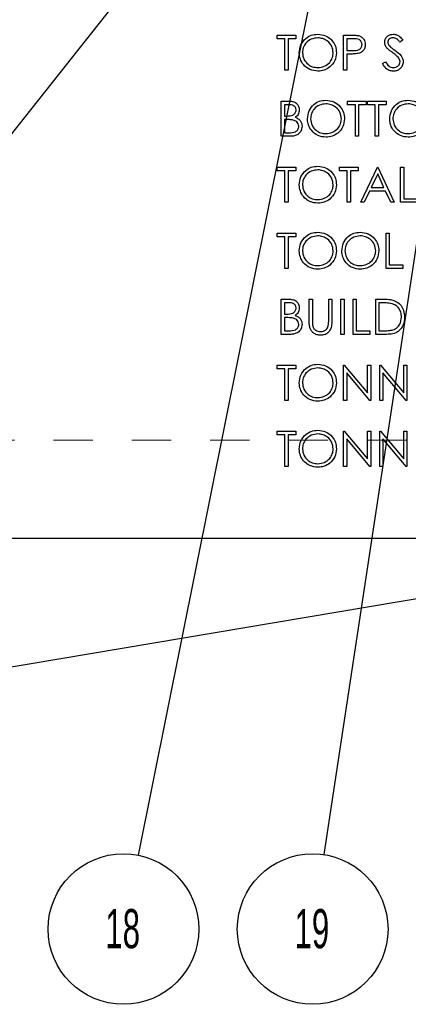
# Model space of a CAD drawing. Header units: inches. Extents: x 1880 to 2363, y -453 to -54.
# Tile 840 of 1056: x 2038.995 to 2039.987, y -75.558 to -73.041. Entities that reach past the tile are written whole.
import ezdxf

# ---------------------------------------------------------------- set-up
doc = ezdxf.new("R2010")
doc.units = ezdxf.units.IN
doc.header["$LTSCALE"] = 0.5
doc.header["$MEASUREMENT"] = 0
doc.linetypes.add('HIDDEN', pattern=[0.225, 0.15, -0.075])
doc.layers.add('DSS-M-S', color=53, linetype='Continuous')
doc.layers.add('SID-M-S', color=105, linetype='Continuous')
doc.styles.add('SLDTEXTSTYLE0', font='TXT', dxfattribs={"width": 0.595745})

msp = doc.modelspace()

# ---------------------------------------------------------------- linework, layer by layer
at = {"layer": 'DSS-M-S', "linetype": 'Continuous', "lineweight": 25}
for p, q in [((2039.65269, -73.08022), (2039.7, -73.08022)), ((2039.65269, -73.08945), (2039.65269, -73.08022)), ((2039.67231, -73.08945), (2039.65269, -73.08945)), ((2039.67231, -73.17022), (2039.67231, -73.08945)), ((2039.68038, -73.08945), (2039.68038, -73.17022)), ((2039.7, -73.08945), (2039.68038, -73.08945)), ((2039.7, -73.08022), (2039.7, -73.08945)), ((2039.82231, -73.17022), (2039.82231, -73.08022)), ((2039.82231, -73.08022), (2039.83996, -73.08022)), ((2039.83038, -73.08945), (2039.83038, -73.11945)), ((2039.84684, -73.08945), (2039.83038, -73.08945)), ((2039.97346, -73.09315), (2039.96616, -73.09868)), ((2039.83038, -73.11945), (2039.84614, -73.11965)), ((2039.83038, -73.12868), (2039.83038, -73.17022)), ((2039.83682, -73.12868), (2039.83038, -73.12868)), ((2039.92154, -73.15286), (2039.92915, -73.1483)), ((2039.68038, -73.17022), (2039.67231, -73.17022)), ((2039.83038, -73.17022), (2039.82231, -73.17022)), ((2039.66308, -73.33897), (2039.66308, -73.24897)), ((2039.66308, -73.24897), (2039.68064, -73.24897)), ((2039.67115, -73.2582), (2039.67115, -73.28705)), ((2039.68211, -73.2582), (2039.67115, -73.2582)), ((2039.83269, -73.24897), (2039.88, -73.24897)), ((2039.83269, -73.2582), (2039.83269, -73.24897)), ((2039.85231, -73.2582), (2039.83269, -73.2582)), ((2039.85231, -73.33897), (2039.85231, -73.2582)), ((2039.86038, -73.2582), (2039.86038, -73.33897)), ((2039.88, -73.2582), (2039.86038, -73.2582)), ((2039.88, -73.24897), (2039.88, -73.2582)), ((2039.88346, -73.24897), (2039.93077, -73.24897)), ((2039.88346, -73.2582), (2039.88346, -73.24897)), ((2039.90308, -73.2582), (2039.88346, -73.2582)), ((2039.90308, -73.33897), (2039.90308, -73.2582)), ((2039.91115, -73.2582), (2039.91115, -73.33897)), ((2039.93077, -73.2582), (2039.91115, -73.2582)), ((2039.93077, -73.24897), (2039.93077, -73.2582)), ((2039.67115, -73.28705), (2039.67658, -73.28705)), ((2039.67115, -73.29628), (2039.67115, -73.32974)), ((2039.67651, -73.29628), (2039.67115, -73.29628)), ((2039.68742, -73.33897), (2039.66308, -73.33897)), ((2039.67115, -73.32974), (2039.68266, -73.32974)), ((2039.86038, -73.33897), (2039.85231, -73.33897)), ((2039.91115, -73.33897), (2039.90308, -73.33897)), ((2039.65269, -73.41772), (2039.7, -73.41772)), ((2039.65269, -73.42695), (2039.65269, -73.41772)), ((2039.7, -73.41772), (2039.7, -73.42695)), ((2039.81192, -73.41772), (2039.85923, -73.41772)), ((2039.81192, -73.42695), (2039.81192, -73.41772)), ((2039.85923, -73.41772), (2039.85923, -73.42695)), ((2039.86615, -73.50772), (2039.90885, -73.41772)), ((2039.90885, -73.41772), (2039.91, -73.41772)), ((2039.91, -73.41772), (2039.95154, -73.50772)), ((2039.96769, -73.41772), (2039.97577, -73.41772)), ((2039.96769, -73.50772), (2039.96769, -73.41772)), ((2039.97577, -73.41772), (2039.97577, -73.49849)), ((2039.67231, -73.42695), (2039.65269, -73.42695)), ((2039.67231, -73.50772), (2039.67231, -73.42695)), ((2039.68038, -73.42695), (2039.68038, -73.50772)), ((2039.7, -73.42695), (2039.68038, -73.42695)), ((2039.83154, -73.42695), (2039.81192, -73.42695)), ((2039.83154, -73.50772), (2039.83154, -73.42695)), ((2039.83961, -73.42695), (2039.83961, -73.50772)), ((2039.85923, -73.42695), (2039.83961, -73.42695)), ((2039.90933, -73.43526), (2039.89303, -73.46964)), ((2039.9252, -73.46964), (2039.90933, -73.43526)), ((2039.89303, -73.46964), (2039.9252, -73.46964)), ((2039.88865, -73.47888), (2039.87497, -73.50772)), ((2039.92945, -73.47888), (2039.88865, -73.47888)), ((2039.94276, -73.50772), (2039.92945, -73.47888)), ((2039.68038, -73.50772), (2039.67231, -73.50772)), ((2039.83961, -73.50772), (2039.83154, -73.50772)), ((2039.87497, -73.50772), (2039.86615, -73.50772)), ((2039.95154, -73.50772), (2039.94276, -73.50772)), ((2040.01038, -73.50772), (2039.96769, -73.50772)), ((2039.97577, -73.49849), (2040.01038, -73.49849)), ((2039.65269, -73.58647), (2039.7, -73.58647)), ((2039.65269, -73.5957), (2039.65269, -73.58647)), ((2039.67231, -73.5957), (2039.65269, -73.5957)), ((2039.67231, -73.67647), (2039.67231, -73.5957)), ((2039.68038, -73.5957), (2039.68038, -73.67647)), ((2039.7, -73.5957), (2039.68038, -73.5957)), ((2039.7, -73.58647), (2039.7, -73.5957)), ((2039.93077, -73.58647), (2039.93885, -73.58647)), ((2039.93077, -73.67647), (2039.93077, -73.58647)), ((2039.93885, -73.58647), (2039.93885, -73.66724)), ((2039.93885, -73.66724), (2039.97346, -73.66724)), ((2039.97346, -73.66724), (2039.97346, -73.67647)), ((2039.68038, -73.67647), (2039.67231, -73.67647)), ((2039.97346, -73.67647), (2039.93077, -73.67647)), ((2039.66308, -73.75522), (2039.68064, -73.75522)), ((2039.66308, -73.84522), (2039.66308, -73.75522)), ((2039.67115, -73.76445), (2039.67115, -73.7933)), ((2039.68211, -73.76445), (2039.67115, -73.76445)), ((2039.73461, -73.75522), (2039.74269, -73.75522)), ((2039.73461, -73.80958), (2039.73461, -73.75522)), ((2039.74269, -73.75522), (2039.74269, -73.80915)), ((2039.78423, -73.75522), (2039.79231, -73.75522)), ((2039.78423, -73.80915), (2039.78423, -73.75522)), ((2039.79231, -73.75522), (2039.79231, -73.80958)), ((2039.81538, -73.75522), (2039.82346, -73.75522)), ((2039.81538, -73.84522), (2039.81538, -73.75522)), ((2039.82346, -73.75522), (2039.82346, -73.84522)), ((2039.84654, -73.75522), (2039.85461, -73.75522)), ((2039.84654, -73.84522), (2039.84654, -73.75522)), ((2039.85461, -73.75522), (2039.85461, -73.83599)), ((2039.90423, -73.75522), (2039.9224, -73.75522)), ((2039.90423, -73.84522), (2039.90423, -73.75522)), ((2039.91231, -73.76445), (2039.91231, -73.83599)), ((2039.91864, -73.76445), (2039.91231, -73.76445)), ((2039.67115, -73.7933), (2039.67658, -73.7933)), ((2039.67115, -73.80253), (2039.67115, -73.83599)), ((2039.67651, -73.80253), (2039.67115, -73.80253)), ((2039.68742, -73.84522), (2039.66308, -73.84522)), ((2039.67115, -73.83599), (2039.68266, -73.83599)), ((2039.82346, -73.84522), (2039.81538, -73.84522)), ((2039.88923, -73.84522), (2039.84654, -73.84522)), ((2039.85461, -73.83599), (2039.88923, -73.83599)), ((2039.88923, -73.83599), (2039.88923, -73.84522)), ((2039.93212, -73.84522), (2039.90423, -73.84522)), ((2039.91231, -73.83599), (2039.92264, -73.83599)), ((2039.65269, -73.92397), (2039.7, -73.92397)), ((2039.65269, -73.9332), (2039.65269, -73.92397)), ((2039.67231, -73.9332), (2039.65269, -73.9332)), ((2039.67231, -74.01397), (2039.67231, -73.9332)), ((2039.68038, -73.9332), (2039.68038, -74.01397)), ((2039.7, -73.9332), (2039.68038, -73.9332)), ((2039.7, -73.92397), (2039.7, -73.9332)), ((2039.82231, -73.92397), (2039.824, -73.92397)), ((2039.82231, -74.01397), (2039.82231, -73.92397)), ((2039.824, -73.92397), (2039.88346, -73.99481)), ((2039.8897, -74.01397), (2039.83038, -73.9433)), ((2039.83038, -73.9433), (2039.83038, -74.01397)), ((2039.88346, -73.92397), (2039.89154, -73.92397)), ((2039.88346, -73.99481), (2039.88346, -73.92397)), ((2039.89154, -73.92397), (2039.89154, -74.01397)), ((2039.91461, -73.92397), (2039.91631, -73.92397)), ((2039.91461, -74.01397), (2039.91461, -73.92397)), ((2039.91631, -73.92397), (2039.97577, -73.99481)), ((2039.98201, -74.01397), (2039.92269, -73.9433)), ((2039.92269, -73.9433), (2039.92269, -74.01397)), ((2039.97577, -73.92397), (2039.98385, -73.92397)), ((2039.97577, -73.99481), (2039.97577, -73.92397)), ((2039.98385, -73.92397), (2039.98385, -74.01397)), ((2039.68038, -74.01397), (2039.67231, -74.01397)), ((2039.83038, -74.01397), (2039.82231, -74.01397)), ((2039.89154, -74.01397), (2039.8897, -74.01397)), ((2039.92269, -74.01397), (2039.91461, -74.01397)), ((2039.98385, -74.01397), (2039.98201, -74.01397)), ((2039.65269, -74.09272), (2039.7, -74.09272)), ((2039.65269, -74.10195), (2039.65269, -74.09272)), ((2039.7, -74.09272), (2039.7, -74.10195)), ((2039.82231, -74.09272), (2039.824, -74.09272)), ((2039.82231, -74.18272), (2039.82231, -74.09272)), ((2039.824, -74.09272), (2039.88346, -74.16356)), ((2039.88346, -74.09272), (2039.89154, -74.09272)), ((2039.88346, -74.16356), (2039.88346, -74.09272)), ((2039.89154, -74.09272), (2039.89154, -74.18272)), ((2039.91461, -74.09272), (2039.91631, -74.09272)), ((2039.91461, -74.18272), (2039.91461, -74.09272)), ((2039.91631, -74.09272), (2039.97577, -74.16356)), ((2039.97577, -74.09272), (2039.98385, -74.09272)), ((2039.97577, -74.16356), (2039.97577, -74.09272)), ((2039.98385, -74.09272), (2039.98385, -74.18272)), ((2039.67231, -74.10195), (2039.65269, -74.10195)), ((2039.67231, -74.18272), (2039.67231, -74.10195)), ((2039.68038, -74.10195), (2039.68038, -74.18272)), ((2039.7, -74.10195), (2039.68038, -74.10195)), ((2039.8897, -74.18272), (2039.83038, -74.11205)), ((2039.83038, -74.11205), (2039.83038, -74.18272)), ((2039.98201, -74.18272), (2039.92269, -74.11205)), ((2039.92269, -74.11205), (2039.92269, -74.18272)), ((2039.68038, -74.18272), (2039.67231, -74.18272)), ((2039.83038, -74.18272), (2039.82231, -74.18272)), ((2039.89154, -74.18272), (2039.8897, -74.18272)), ((2039.92269, -74.18272), (2039.91461, -74.18272)), ((2039.98385, -74.18272), (2039.98201, -74.18272)), ((2034.68179, -74.36607), (2047.18179, -74.36607))]:
    msp.add_line(p, q, dxfattribs=at)
at = {"layer": 'DSS-M-S', "linetype": 'HIDDEN', "lineweight": 18}
msp.add_line((2047.18179, -74.11607), (2034.68179, -74.11607), dxfattribs=at)
at = {"layer": 'DSS-M-S', "linetype": 'Continuous', "lineweight": 25}
for points, knots in [([(2039.70923, -73.12562), (2039.71006, -73.11867), (2039.71172, -73.10479), (2039.72404, -73.08897), (2039.73959, -73.07955), (2039.7505, -73.07846), (2039.75596, -73.07791)], [0, 0, 0, 0, 0.27973102, 0.55932682, 0.77968048, 1, 1, 1, 1]), ([(2039.75636, -73.08714), (2039.75068, -73.08788), (2039.73931, -73.08936), (2039.72631, -73.09938), (2039.71853, -73.11213), (2039.71772, -73.1211), (2039.71731, -73.12558)], [0, 0, 0, 0, 0.2796271, 0.5593495, 0.7796302, 1, 1, 1, 1]), ([(2039.75596, -73.07791), (2039.76301, -73.07865), (2039.77711, -73.08013), (2039.79288, -73.09291), (2039.80246, -73.10858), (2039.80338, -73.11965), (2039.80385, -73.12519)], [0, 0, 0, 0, 0.2797673, 0.5593585, 0.7795711, 1, 1, 1, 1]), ([(2039.79577, -73.12517), (2039.79508, -73.11945), (2039.7937, -73.10803), (2039.78274, -73.09563), (2039.76977, -73.08847), (2039.76083, -73.08759), (2039.75636, -73.08714)], [0, 0, 0, 0, 0.279468, 0.5588703, 0.7795158, 1, 1, 1, 1]), ([(2039.83996, -73.08022), (2039.84381, -73.08021), (2039.85067, -73.08019), (2039.85747, -73.08115), (2039.86046, -73.08157)], [0, 0, 0, 0, 0.5603137, 1, 1, 1, 1]), ([(2039.86961, -73.1044), (2039.86921, -73.10182), (2039.86859, -73.09793), (2039.86528, -73.09387), (2039.85892, -73.08931), (2039.85221, -73.08939), (2039.84684, -73.08945)], [0, 0, 0, 0, 0.2489693, 0.3747291, 0.500383, 1, 1, 1, 1]), ([(2039.86046, -73.08157), (2039.86319, -73.08256), (2039.86866, -73.08453), (2039.87431, -73.09062), (2039.87729, -73.09754), (2039.87756, -73.10209), (2039.87769, -73.10436)], [0, 0, 0, 0, 0.27970537, 0.55938086, 0.77950855, 1, 1, 1, 1]), ([(2039.92731, -73.09892), (2039.9277, -73.09572), (2039.92848, -73.08933), (2039.93462, -73.0824), (2039.94197, -73.07856), (2039.94698, -73.07813), (2039.94948, -73.07791)], [0, 0, 0, 0, 0.27955263, 0.5587984, 0.77937773, 1, 1, 1, 1]), ([(2039.94858, -73.08714), (2039.94675, -73.08729), (2039.9431, -73.08757), (2039.93871, -73.09037), (2039.93583, -73.09423), (2039.93553, -73.0971), (2039.93538, -73.09854)], [0, 0, 0, 0, 0.2802743, 0.5599314, 0.7799201, 1, 1, 1, 1]), ([(2039.96616, -73.09868), (2039.9646, -73.09675), (2039.96204, -73.09356), (2039.95782, -73.08971), (2039.95341, -73.08752), (2039.95019, -73.08727), (2039.94858, -73.08714)], [0, 0, 0, 0, 0.3404085, 0.560482, 0.7801798, 1, 1, 1, 1]), ([(2039.94948, -73.07791), (2039.95225, -73.07818), (2039.9578, -73.07873), (2039.96647, -73.08402), (2039.97081, -73.08968), (2039.97346, -73.09315)], [0, 0, 0, 0, 0.2797499, 0.5595012, 1, 1, 1, 1]), ([(2039.84614, -73.11965), (2039.85162, -73.11967), (2039.85849, -73.11969), (2039.86513, -73.11519), (2039.86859, -73.11106), (2039.86921, -73.10706), (2039.86961, -73.1044)], [0, 0, 0, 0, 0.4997206, 0.6253498, 0.7510825, 1, 1, 1, 1]), ([(2039.87769, -73.10436), (2039.87748, -73.10733), (2039.87705, -73.11326), (2039.87254, -73.12048), (2039.86641, -73.12514), (2039.86196, -73.12652), (2039.85974, -73.1272)], [0, 0, 0, 0, 0.2800989, 0.5593238, 0.7794579, 1, 1, 1, 1]), ([(2039.93234, -73.11262), (2039.93075, -73.11028), (2039.92792, -73.10611), (2039.92749, -73.10112), (2039.92731, -73.09892)], [0, 0, 0, 0, 0.5598405, 1, 1, 1, 1]), ([(2039.94708, -73.12486), (2039.94415, -73.12279), (2039.93891, -73.11909), (2039.93435, -73.11459), (2039.93234, -73.11262)], [0, 0, 0, 0, 0.5604127, 1, 1, 1, 1]), ([(2039.93538, -73.09854), (2039.93549, -73.09979), (2039.9357, -73.10231), (2039.93765, -73.10645), (2039.93992, -73.10876), (2039.94132, -73.11017)], [0, 0, 0, 0, 0.2799464, 0.5597741, 1, 1, 1, 1]), ([(2039.94132, -73.11017), (2039.94354, -73.11189), (2039.9475, -73.11497), (2039.95161, -73.11786), (2039.95341, -73.11913)], [0, 0, 0, 0, 0.5599058, 1, 1, 1, 1]), ([(2039.75668, -73.17253), (2039.74971, -73.17176), (2039.73576, -73.17021), (2039.72025, -73.15749), (2039.71068, -73.14204), (2039.70971, -73.13109), (2039.70923, -73.12562)], [0, 0, 0, 0, 0.2796633, 0.5593539, 0.7796364, 1, 1, 1, 1]), ([(2039.71731, -73.12558), (2039.718, -73.13125), (2039.71937, -73.1426), (2039.73025, -73.15483), (2039.743, -73.1622), (2039.7519, -73.16293), (2039.75636, -73.1633)], [0, 0, 0, 0, 0.279416, 0.5590765, 0.779478, 1, 1, 1, 1]), ([(2039.75636, -73.1633), (2039.76207, -73.16265), (2039.7735, -73.16135), (2039.78674, -73.15149), (2039.79453, -73.13866), (2039.79535, -73.12967), (2039.79577, -73.12517)], [0, 0, 0, 0, 0.2798297, 0.559389, 0.7796538, 1, 1, 1, 1]), ([(2039.80385, -73.12519), (2039.80305, -73.13217), (2039.80147, -73.14614), (2039.78865, -73.16162), (2039.77314, -73.17113), (2039.76217, -73.17206), (2039.75668, -73.17253)], [0, 0, 0, 0, 0.2796304, 0.5593429, 0.7795972, 1, 1, 1, 1]), ([(2039.85974, -73.1272), (2039.85548, -73.12774), (2039.84786, -73.1287), (2039.8402, -73.12869), (2039.83682, -73.12868)], [0, 0, 0, 0, 0.5596942, 1, 1, 1, 1]), ([(2039.96331, -73.13921), (2039.96054, -73.13625), (2039.95558, -73.13094), (2039.94968, -73.12672), (2039.94708, -73.12486)], [0, 0, 0, 0, 0.5594958, 1, 1, 1, 1]), ([(2039.95341, -73.11913), (2039.95905, -73.12331), (2039.96691, -73.12913), (2039.9736, -73.13996), (2039.97428, -73.14544), (2039.97461, -73.14817)], [0, 0, 0, 0, 0.5601154, 0.7802838, 1, 1, 1, 1]), ([(2039.96654, -73.14805), (2039.96632, -73.14625), (2039.96592, -73.14305), (2039.96411, -73.14039), (2039.96331, -73.13921)], [0, 0, 0, 0, 0.5589902, 1, 1, 1, 1]), ([(2039.94891, -73.17253), (2039.94558, -73.1722), (2039.93892, -73.17153), (2039.92866, -73.16475), (2039.92424, -73.15737), (2039.92154, -73.15286)], [0, 0, 0, 0, 0.2798798, 0.5596658, 1, 1, 1, 1]), ([(2039.92915, -73.1483), (2039.93182, -73.15241), (2039.93555, -73.15814), (2039.94317, -73.1627), (2039.947, -73.1631), (2039.94891, -73.1633)], [0, 0, 0, 0, 0.55932064, 0.77978172, 1, 1, 1, 1]), ([(2039.94891, -73.1633), (2039.95133, -73.16306), (2039.95616, -73.16257), (2039.96207, -73.15893), (2039.96583, -73.15375), (2039.9663, -73.14995), (2039.96654, -73.14805)], [0, 0, 0, 0, 0.2802764, 0.5601478, 0.7801531, 1, 1, 1, 1]), ([(2039.97461, -73.14817), (2039.97411, -73.15185), (2039.9731, -73.15923), (2039.96591, -73.16707), (2039.9576, -73.17183), (2039.9518, -73.1723), (2039.94891, -73.17253)], [0, 0, 0, 0, 0.2791829, 0.5590851, 0.779446, 1, 1, 1, 1]), ([(2039.68064, -73.24897), (2039.68449, -73.24905), (2039.69216, -73.24922), (2039.70231, -73.2538), (2039.70822, -73.26222), (2039.70889, -73.26825), (2039.70923, -73.27127)], [0, 0, 0, 0, 0.2813174, 0.559922, 0.7799345, 1, 1, 1, 1]), ([(2039.70115, -73.27144), (2039.70089, -73.26922), (2039.7005, -73.26589), (2039.69765, -73.26245), (2039.69227, -73.25861), (2039.68663, -73.25838), (2039.68211, -73.2582)], [0, 0, 0, 0, 0.2492836, 0.3749253, 0.5006447, 1, 1, 1, 1]), ([(2039.73, -73.29437), (2039.73083, -73.28742), (2039.73249, -73.27354), (2039.74481, -73.25772), (2039.76036, -73.2483), (2039.77127, -73.24721), (2039.77673, -73.24666)], [0, 0, 0, 0, 0.279731, 0.5593268, 0.7796805, 1, 1, 1, 1]), ([(2039.77713, -73.25589), (2039.77145, -73.25663), (2039.76008, -73.25811), (2039.74708, -73.26813), (2039.7393, -73.28088), (2039.73848, -73.28985), (2039.73808, -73.29433)], [0, 0, 0, 0, 0.2796271, 0.5593495, 0.7796302, 1, 1, 1, 1]), ([(2039.77673, -73.24666), (2039.78378, -73.2474), (2039.79788, -73.24888), (2039.81365, -73.26166), (2039.82323, -73.27733), (2039.82415, -73.2884), (2039.82461, -73.29394)], [0, 0, 0, 0, 0.2797673, 0.5593585, 0.7795711, 1, 1, 1, 1]), ([(2039.81654, -73.29392), (2039.81585, -73.2882), (2039.81446, -73.27678), (2039.80351, -73.26438), (2039.79054, -73.25722), (2039.7816, -73.25634), (2039.77713, -73.25589)], [0, 0, 0, 0, 0.279468, 0.5588703, 0.7795158, 1, 1, 1, 1]), ([(2039.94, -73.29437), (2039.94083, -73.28742), (2039.94249, -73.27354), (2039.95481, -73.25772), (2039.97036, -73.2483), (2039.98127, -73.24721), (2039.98673, -73.24666)], [0, 0, 0, 0, 0.279731, 0.5593268, 0.7796805, 1, 1, 1, 1]), ([(2039.98713, -73.25589), (2039.98145, -73.25663), (2039.97008, -73.25811), (2039.95708, -73.26813), (2039.9493, -73.28088), (2039.94848, -73.28985), (2039.94808, -73.29433)], [0, 0, 0, 0, 0.2796271, 0.5593495, 0.7796302, 1, 1, 1, 1]), ([(2039.98673, -73.24666), (2039.99378, -73.2474), (2040.00788, -73.24888), (2040.02365, -73.26166), (2040.03323, -73.27733), (2040.03415, -73.2884), (2040.03461, -73.29394)], [0, 0, 0, 0, 0.2797673, 0.5593585, 0.7795711, 1, 1, 1, 1]), ([(2040.02654, -73.29392), (2040.02585, -73.2882), (2040.02446, -73.27678), (2040.01351, -73.26438), (2040.00054, -73.25722), (2039.9916, -73.25634), (2039.98713, -73.25589)], [0, 0, 0, 0, 0.279468, 0.5588703, 0.7795158, 1, 1, 1, 1]), ([(2039.67658, -73.28705), (2039.68223, -73.28703), (2039.6893, -73.28702), (2039.69627, -73.28246), (2039.69898, -73.27932), (2039.70082, -73.27556), (2039.70104, -73.27281), (2039.70115, -73.27144)], [0, 0, 0, 0, 0.4986071, 0.6240085, 0.7494012, 0.8747358, 1, 1, 1, 1]), ([(2039.70923, -73.27127), (2039.70908, -73.2734), (2039.70877, -73.27764), (2039.7058, -73.28486), (2039.70147, -73.28831), (2039.69883, -73.29042)], [0, 0, 0, 0, 0.2808667, 0.5615271, 1, 1, 1, 1]), ([(2039.69883, -73.29042), (2039.70152, -73.29151), (2039.70691, -73.2937), (2039.71258, -73.29973), (2039.71566, -73.3066), (2039.71599, -73.31115), (2039.71615, -73.31342)], [0, 0, 0, 0, 0.28038227, 0.55960553, 0.7797648, 1, 1, 1, 1]), ([(2039.77745, -73.34128), (2039.77048, -73.34051), (2039.75653, -73.33896), (2039.74101, -73.32624), (2039.73145, -73.31079), (2039.73048, -73.29984), (2039.73, -73.29437)], [0, 0, 0, 0, 0.2796633, 0.5593539, 0.7796364, 1, 1, 1, 1]), ([(2039.73808, -73.29433), (2039.73877, -73.3), (2039.74014, -73.31135), (2039.75102, -73.32358), (2039.76377, -73.33095), (2039.77267, -73.33168), (2039.77713, -73.33205)], [0, 0, 0, 0, 0.279416, 0.5590765, 0.779478, 1, 1, 1, 1]), ([(2039.77713, -73.33205), (2039.78284, -73.3314), (2039.79427, -73.3301), (2039.80751, -73.32024), (2039.8153, -73.30741), (2039.81612, -73.29842), (2039.81654, -73.29392)], [0, 0, 0, 0, 0.2798297, 0.559389, 0.7796538, 1, 1, 1, 1]), ([(2039.82461, -73.29394), (2039.82382, -73.30092), (2039.82224, -73.31489), (2039.80942, -73.33037), (2039.79391, -73.33988), (2039.78294, -73.34081), (2039.77745, -73.34128)], [0, 0, 0, 0, 0.27963036, 0.55934292, 0.77959724, 1, 1, 1, 1]), ([(2039.98745, -73.34128), (2039.98048, -73.34051), (2039.96653, -73.33896), (2039.95101, -73.32624), (2039.94145, -73.31079), (2039.94048, -73.29984), (2039.94, -73.29437)], [0, 0, 0, 0, 0.27966329, 0.55935394, 0.77963639, 1, 1, 1, 1]), ([(2039.94808, -73.29433), (2039.94877, -73.3), (2039.95014, -73.31135), (2039.96102, -73.32358), (2039.97377, -73.33095), (2039.98267, -73.33168), (2039.98713, -73.33205)], [0, 0, 0, 0, 0.27941597, 0.55907651, 0.77947804, 1, 1, 1, 1]), ([(2039.98713, -73.33205), (2039.99284, -73.3314), (2040.00427, -73.3301), (2040.01751, -73.32024), (2040.0253, -73.30741), (2040.02612, -73.29842), (2040.02654, -73.29392)], [0, 0, 0, 0, 0.2798297, 0.559389, 0.7796538, 1, 1, 1, 1]), ([(2040.03461, -73.29394), (2040.03382, -73.30092), (2040.03224, -73.31489), (2040.01942, -73.33037), (2040.00391, -73.33988), (2039.99294, -73.34081), (2039.98745, -73.34128)], [0, 0, 0, 0, 0.2796304, 0.5593429, 0.7795972, 1, 1, 1, 1]), ([(2039.69335, -73.29734), (2039.69022, -73.29696), (2039.68462, -73.29626), (2039.67899, -73.29627), (2039.67651, -73.29628)], [0, 0, 0, 0, 0.559734, 1, 1, 1, 1]), ([(2039.68266, -73.32974), (2039.68854, -73.32973), (2039.69736, -73.32972), (2039.70511, -73.32282), (2039.70771, -73.31769), (2039.70795, -73.31485), (2039.70808, -73.31342)], [0, 0, 0, 0, 0.4993602, 0.748736, 0.8743989, 1, 1, 1, 1]), ([(2039.71615, -73.31342), (2039.71562, -73.31746), (2039.71455, -73.32553), (2039.70645, -73.33409), (2039.69692, -73.33843), (2039.69059, -73.33879), (2039.68742, -73.33897)], [0, 0, 0, 0, 0.2791411, 0.5586537, 0.779059, 1, 1, 1, 1]), ([(2039.70808, -73.31342), (2039.70781, -73.31122), (2039.70727, -73.3068), (2039.70206, -73.30038), (2039.69665, -73.29849), (2039.69335, -73.29734)], [0, 0, 0, 0, 0.27994372, 0.56042863, 1, 1, 1, 1]), ([(2039.70923, -73.46312), (2039.71006, -73.45617), (2039.71172, -73.44229), (2039.72404, -73.42647), (2039.73959, -73.41705), (2039.7505, -73.41596), (2039.75596, -73.41541)], [0, 0, 0, 0, 0.279731, 0.5593268, 0.7796805, 1, 1, 1, 1]), ([(2039.75596, -73.41541), (2039.76301, -73.41615), (2039.77711, -73.41763), (2039.79288, -73.43041), (2039.80246, -73.44608), (2039.80338, -73.45715), (2039.80385, -73.46269)], [0, 0, 0, 0, 0.2797673, 0.5593585, 0.7795711, 1, 1, 1, 1]), ([(2039.75636, -73.42464), (2039.75068, -73.42538), (2039.73931, -73.42686), (2039.72631, -73.43688), (2039.71853, -73.44963), (2039.71772, -73.4586), (2039.71731, -73.46308)], [0, 0, 0, 0, 0.2796271, 0.5593495, 0.7796302, 1, 1, 1, 1]), ([(2039.79577, -73.46267), (2039.79508, -73.45695), (2039.7937, -73.44553), (2039.78274, -73.43313), (2039.76977, -73.42597), (2039.76083, -73.42509), (2039.75636, -73.42464)], [0, 0, 0, 0, 0.27946805, 0.55887035, 0.77951584, 1, 1, 1, 1]), ([(2039.75668, -73.51003), (2039.74971, -73.50926), (2039.73576, -73.50771), (2039.72025, -73.49499), (2039.71068, -73.47954), (2039.70971, -73.46859), (2039.70923, -73.46312)], [0, 0, 0, 0, 0.2796633, 0.5593539, 0.7796364, 1, 1, 1, 1]), ([(2039.71731, -73.46308), (2039.718, -73.46875), (2039.71937, -73.4801), (2039.73025, -73.49233), (2039.743, -73.4997), (2039.7519, -73.50043), (2039.75636, -73.5008)], [0, 0, 0, 0, 0.279416, 0.5590765, 0.779478, 1, 1, 1, 1]), ([(2039.75636, -73.5008), (2039.76207, -73.50015), (2039.7735, -73.49885), (2039.78674, -73.48899), (2039.79453, -73.47616), (2039.79535, -73.46717), (2039.79577, -73.46267)], [0, 0, 0, 0, 0.27982967, 0.55938902, 0.77965383, 1, 1, 1, 1]), ([(2039.80385, -73.46269), (2039.80305, -73.46967), (2039.80147, -73.48364), (2039.78865, -73.49912), (2039.77314, -73.50863), (2039.76217, -73.50956), (2039.75668, -73.51003)], [0, 0, 0, 0, 0.2796304, 0.5593429, 0.7795972, 1, 1, 1, 1]), ([(2039.70923, -73.63187), (2039.71006, -73.62492), (2039.71172, -73.61104), (2039.72404, -73.59522), (2039.73959, -73.5858), (2039.7505, -73.58471), (2039.75596, -73.58416)], [0, 0, 0, 0, 0.279731, 0.5593268, 0.7796805, 1, 1, 1, 1]), ([(2039.75636, -73.59339), (2039.75068, -73.59413), (2039.73931, -73.59561), (2039.72631, -73.60563), (2039.71853, -73.61838), (2039.71772, -73.62735), (2039.71731, -73.63183)], [0, 0, 0, 0, 0.27962705, 0.55934953, 0.77963023, 1, 1, 1, 1]), ([(2039.75596, -73.58416), (2039.76301, -73.5849), (2039.77711, -73.58638), (2039.79288, -73.59916), (2039.80246, -73.61483), (2039.80338, -73.6259), (2039.80385, -73.63144)], [0, 0, 0, 0, 0.2797673, 0.5593585, 0.7795711, 1, 1, 1, 1]), ([(2039.79577, -73.63142), (2039.79508, -73.6257), (2039.7937, -73.61428), (2039.78274, -73.60188), (2039.76977, -73.59472), (2039.76083, -73.59384), (2039.75636, -73.59339)], [0, 0, 0, 0, 0.279468, 0.5588703, 0.7795158, 1, 1, 1, 1]), ([(2039.81769, -73.63187), (2039.81852, -73.62492), (2039.82019, -73.61104), (2039.8325, -73.59522), (2039.84805, -73.5858), (2039.85897, -73.58471), (2039.86442, -73.58416)], [0, 0, 0, 0, 0.279731, 0.5593268, 0.7796805, 1, 1, 1, 1]), ([(2039.86482, -73.59339), (2039.85914, -73.59413), (2039.84777, -73.59561), (2039.83477, -73.60563), (2039.82699, -73.61838), (2039.82618, -73.62735), (2039.82577, -73.63183)], [0, 0, 0, 0, 0.2796271, 0.5593495, 0.7796302, 1, 1, 1, 1]), ([(2039.86442, -73.58416), (2039.87148, -73.5849), (2039.88558, -73.58638), (2039.90135, -73.59916), (2039.91092, -73.61483), (2039.91184, -73.6259), (2039.91231, -73.63144)], [0, 0, 0, 0, 0.2797673, 0.55935845, 0.7795711, 1, 1, 1, 1]), ([(2039.90423, -73.63142), (2039.90354, -73.6257), (2039.90216, -73.61428), (2039.89121, -73.60188), (2039.87824, -73.59472), (2039.86929, -73.59384), (2039.86482, -73.59339)], [0, 0, 0, 0, 0.279468, 0.5588703, 0.7795158, 1, 1, 1, 1]), ([(2039.75668, -73.67878), (2039.74971, -73.67801), (2039.73576, -73.67646), (2039.72025, -73.66374), (2039.71068, -73.64829), (2039.70971, -73.63734), (2039.70923, -73.63187)], [0, 0, 0, 0, 0.27966329, 0.55935394, 0.77963639, 1, 1, 1, 1]), ([(2039.71731, -73.63183), (2039.718, -73.6375), (2039.71937, -73.64885), (2039.73025, -73.66108), (2039.743, -73.66845), (2039.7519, -73.66918), (2039.75636, -73.66955)], [0, 0, 0, 0, 0.279416, 0.5590765, 0.779478, 1, 1, 1, 1]), ([(2039.75636, -73.66955), (2039.76207, -73.6689), (2039.7735, -73.6676), (2039.78674, -73.65774), (2039.79453, -73.64491), (2039.79535, -73.63592), (2039.79577, -73.63142)], [0, 0, 0, 0, 0.27982967, 0.55938902, 0.77965383, 1, 1, 1, 1]), ([(2039.80385, -73.63144), (2039.80305, -73.63842), (2039.80147, -73.65239), (2039.78865, -73.66787), (2039.77314, -73.67738), (2039.76217, -73.67831), (2039.75668, -73.67878)], [0, 0, 0, 0, 0.2796304, 0.5593429, 0.7795972, 1, 1, 1, 1]), ([(2039.86514, -73.67878), (2039.85817, -73.67801), (2039.84422, -73.67646), (2039.82871, -73.66374), (2039.81914, -73.64829), (2039.81818, -73.63734), (2039.81769, -73.63187)], [0, 0, 0, 0, 0.2796633, 0.5593539, 0.7796364, 1, 1, 1, 1]), ([(2039.82577, -73.63183), (2039.82646, -73.6375), (2039.82783, -73.64885), (2039.83871, -73.66108), (2039.85146, -73.66845), (2039.86037, -73.66918), (2039.86482, -73.66955)], [0, 0, 0, 0, 0.279416, 0.5590765, 0.779478, 1, 1, 1, 1]), ([(2039.86482, -73.66955), (2039.87054, -73.6689), (2039.88196, -73.6676), (2039.8952, -73.65774), (2039.90299, -73.64491), (2039.90382, -73.63592), (2039.90423, -73.63142)], [0, 0, 0, 0, 0.2798297, 0.559389, 0.7796538, 1, 1, 1, 1]), ([(2039.91231, -73.63144), (2039.91152, -73.63842), (2039.90993, -73.65239), (2039.89711, -73.66787), (2039.8816, -73.67738), (2039.87063, -73.67831), (2039.86514, -73.67878)], [0, 0, 0, 0, 0.27963036, 0.55934292, 0.77959724, 1, 1, 1, 1]), ([(2039.68064, -73.75522), (2039.68449, -73.7553), (2039.69216, -73.75547), (2039.70231, -73.76005), (2039.70822, -73.76847), (2039.70889, -73.7745), (2039.70923, -73.77752)], [0, 0, 0, 0, 0.2813174, 0.559922, 0.7799345, 1, 1, 1, 1]), ([(2039.70115, -73.77769), (2039.70089, -73.77547), (2039.7005, -73.77214), (2039.69765, -73.7687), (2039.69227, -73.76486), (2039.68663, -73.76463), (2039.68211, -73.76445)], [0, 0, 0, 0, 0.2492836, 0.3749253, 0.5006447, 1, 1, 1, 1]), ([(2039.94629, -73.76698), (2039.94117, -73.76607), (2039.93202, -73.76446), (2039.92273, -73.76446), (2039.91864, -73.76445)], [0, 0, 0, 0, 0.5595421, 1, 1, 1, 1]), ([(2039.9224, -73.75522), (2039.92781, -73.75523), (2039.93746, -73.75524), (2039.94684, -73.75748), (2039.95096, -73.75847)], [0, 0, 0, 0, 0.5604447, 1, 1, 1, 1]), ([(2039.97, -73.80134), (2039.96971, -73.79713), (2039.96913, -73.78871), (2039.96354, -73.77811), (2039.95559, -73.77053), (2039.94939, -73.76816), (2039.94629, -73.76698)], [0, 0, 0, 0, 0.2801784, 0.5597646, 0.7797967, 1, 1, 1, 1]), ([(2039.95096, -73.75847), (2039.95554, -73.76069), (2039.96471, -73.76513), (2039.97584, -73.7803), (2039.97723, -73.79338), (2039.97808, -73.80136)], [0, 0, 0, 0, 0.2802641, 0.5607148, 1, 1, 1, 1]), ([(2039.67658, -73.7933), (2039.68223, -73.79328), (2039.6893, -73.79327), (2039.69627, -73.78871), (2039.69898, -73.78557), (2039.70082, -73.78181), (2039.70104, -73.77906), (2039.70115, -73.77769)], [0, 0, 0, 0, 0.4986071, 0.6240085, 0.7494012, 0.8747358, 1, 1, 1, 1]), ([(2039.70923, -73.77752), (2039.70908, -73.77965), (2039.70877, -73.78389), (2039.7058, -73.79111), (2039.70147, -73.79456), (2039.69883, -73.79667)], [0, 0, 0, 0, 0.2808667, 0.5615271, 1, 1, 1, 1]), ([(2039.69883, -73.79667), (2039.70152, -73.79776), (2039.70691, -73.79995), (2039.71258, -73.80598), (2039.71566, -73.81285), (2039.71599, -73.8174), (2039.71615, -73.81967)], [0, 0, 0, 0, 0.2803823, 0.5596055, 0.7797648, 1, 1, 1, 1]), ([(2039.69335, -73.80359), (2039.69022, -73.80321), (2039.68462, -73.80251), (2039.67899, -73.80252), (2039.67651, -73.80253)], [0, 0, 0, 0, 0.559734, 1, 1, 1, 1]), ([(2039.68266, -73.83599), (2039.68854, -73.83598), (2039.69736, -73.83597), (2039.70511, -73.82907), (2039.70771, -73.82394), (2039.70795, -73.8211), (2039.70808, -73.81967)], [0, 0, 0, 0, 0.49936022, 0.74873595, 0.8743989, 1, 1, 1, 1]), ([(2039.71615, -73.81967), (2039.71562, -73.82371), (2039.71455, -73.83178), (2039.70645, -73.84034), (2039.69692, -73.84468), (2039.69059, -73.84504), (2039.68742, -73.84522)], [0, 0, 0, 0, 0.2791411, 0.5586537, 0.779059, 1, 1, 1, 1]), ([(2039.70808, -73.81967), (2039.70781, -73.81747), (2039.70727, -73.81305), (2039.70206, -73.80663), (2039.69665, -73.80474), (2039.69335, -73.80359)], [0, 0, 0, 0, 0.2799437, 0.5604286, 1, 1, 1, 1]), ([(2039.73622, -73.82854), (2039.73564, -73.82503), (2039.73461, -73.81875), (2039.73461, -73.81238), (2039.73461, -73.80958)], [0, 0, 0, 0, 0.5594986, 1, 1, 1, 1]), ([(2039.74269, -73.80915), (2039.74268, -73.81138), (2039.74267, -73.81538), (2039.74294, -73.81936), (2039.74305, -73.82112)], [0, 0, 0, 0, 0.5601244, 1, 1, 1, 1]), ([(2039.74305, -73.82112), (2039.74363, -73.82387), (2039.74477, -73.82936), (2039.75248, -73.83644), (2039.75956, -73.83759), (2039.76389, -73.8383)], [0, 0, 0, 0, 0.2810568, 0.5608207, 1, 1, 1, 1]), ([(2039.79231, -73.80958), (2039.79223, -73.81459), (2039.79208, -73.82457), (2039.78665, -73.83785), (2039.77617, -73.84626), (2039.76829, -73.84711), (2039.76434, -73.84753)], [0, 0, 0, 0, 0.2816547, 0.5601107, 0.7800798, 1, 1, 1, 1]), ([(2039.78331, -73.82312), (2039.78365, -73.82052), (2039.78426, -73.81588), (2039.78424, -73.81121), (2039.78423, -73.80915)], [0, 0, 0, 0, 0.5596244, 1, 1, 1, 1]), ([(2039.97808, -73.80136), (2039.97742, -73.80811), (2039.9761, -73.82161), (2039.96445, -73.83771), (2039.94806, -73.84474), (2039.93745, -73.84506), (2039.93212, -73.84522)], [0, 0, 0, 0, 0.280124, 0.5592478, 0.7788365, 1, 1, 1, 1]), ([(2039.94836, -73.8337), (2039.95196, -73.83213), (2039.95914, -73.82898), (2039.96821, -73.8176), (2039.96932, -73.8075), (2039.97, -73.80134)], [0, 0, 0, 0, 0.2805364, 0.5610151, 1, 1, 1, 1]), ([(2039.76434, -73.84753), (2039.76093, -73.8473), (2039.7541, -73.84683), (2039.74549, -73.84236), (2039.73917, -73.83606), (2039.7372, -73.83105), (2039.73622, -73.82854)], [0, 0, 0, 0, 0.28022079, 0.5599142, 0.77995189, 1, 1, 1, 1]), ([(2039.76389, -73.8383), (2039.76638, -73.83803), (2039.77134, -73.8375), (2039.77734, -73.83369), (2039.78143, -73.82868), (2039.78268, -73.82497), (2039.78331, -73.82312)], [0, 0, 0, 0, 0.2797867, 0.5593768, 0.7795688, 1, 1, 1, 1]), ([(2039.92264, -73.83599), (2039.92749, -73.836), (2039.93614, -73.83603), (2039.94463, -73.83441), (2039.94836, -73.8337)], [0, 0, 0, 0, 0.5604262, 1, 1, 1, 1]), ([(2039.70923, -73.96937), (2039.71006, -73.96242), (2039.71172, -73.94854), (2039.72404, -73.93272), (2039.73959, -73.9233), (2039.7505, -73.92221), (2039.75596, -73.92166)], [0, 0, 0, 0, 0.279731, 0.5593268, 0.7796805, 1, 1, 1, 1]), ([(2039.75596, -73.92166), (2039.76301, -73.9224), (2039.77711, -73.92388), (2039.79288, -73.93666), (2039.80246, -73.95233), (2039.80338, -73.9634), (2039.80385, -73.96894)], [0, 0, 0, 0, 0.2797673, 0.55935845, 0.7795711, 1, 1, 1, 1]), ([(2039.75636, -73.93089), (2039.75068, -73.93163), (2039.73931, -73.93311), (2039.72631, -73.94313), (2039.71853, -73.95588), (2039.71772, -73.96485), (2039.71731, -73.96933)], [0, 0, 0, 0, 0.2796271, 0.5593495, 0.7796302, 1, 1, 1, 1]), ([(2039.79577, -73.96892), (2039.79508, -73.9632), (2039.7937, -73.95178), (2039.78274, -73.93938), (2039.76977, -73.93222), (2039.76083, -73.93134), (2039.75636, -73.93089)], [0, 0, 0, 0, 0.279468, 0.5588703, 0.7795158, 1, 1, 1, 1]), ([(2039.75668, -74.01628), (2039.74971, -74.01551), (2039.73576, -74.01396), (2039.72025, -74.00124), (2039.71068, -73.98579), (2039.70971, -73.97484), (2039.70923, -73.96937)], [0, 0, 0, 0, 0.2796633, 0.5593539, 0.7796364, 1, 1, 1, 1]), ([(2039.71731, -73.96933), (2039.718, -73.975), (2039.71937, -73.98635), (2039.73025, -73.99858), (2039.743, -74.00595), (2039.7519, -74.00668), (2039.75636, -74.00705)], [0, 0, 0, 0, 0.279416, 0.5590765, 0.779478, 1, 1, 1, 1]), ([(2039.75636, -74.00705), (2039.76207, -74.0064), (2039.7735, -74.0051), (2039.78674, -73.99524), (2039.79453, -73.98241), (2039.79535, -73.97342), (2039.79577, -73.96892)], [0, 0, 0, 0, 0.2798297, 0.559389, 0.7796538, 1, 1, 1, 1]), ([(2039.80385, -73.96894), (2039.80305, -73.97592), (2039.80147, -73.98989), (2039.78865, -74.00537), (2039.77314, -74.01488), (2039.76217, -74.01581), (2039.75668, -74.01628)], [0, 0, 0, 0, 0.2796304, 0.5593429, 0.7795972, 1, 1, 1, 1]), ([(2039.70923, -74.13812), (2039.71006, -74.13117), (2039.71172, -74.11729), (2039.72404, -74.10147), (2039.73959, -74.09205), (2039.7505, -74.09096), (2039.75596, -74.09041)], [0, 0, 0, 0, 0.279731, 0.5593268, 0.7796805, 1, 1, 1, 1]), ([(2039.75636, -74.09964), (2039.75068, -74.10038), (2039.73931, -74.10186), (2039.72631, -74.11188), (2039.71853, -74.12463), (2039.71772, -74.1336), (2039.71731, -74.13808)], [0, 0, 0, 0, 0.2796271, 0.5593495, 0.7796302, 1, 1, 1, 1]), ([(2039.75596, -74.09041), (2039.76301, -74.09115), (2039.77711, -74.09263), (2039.79288, -74.10541), (2039.80246, -74.12108), (2039.80338, -74.13215), (2039.80385, -74.13769)], [0, 0, 0, 0, 0.2797673, 0.55935845, 0.7795711, 1, 1, 1, 1]), ([(2039.79577, -74.13767), (2039.79508, -74.13195), (2039.7937, -74.12053), (2039.78274, -74.10813), (2039.76977, -74.10097), (2039.76083, -74.10009), (2039.75636, -74.09964)], [0, 0, 0, 0, 0.279468, 0.5588703, 0.7795158, 1, 1, 1, 1]), ([(2039.75668, -74.18503), (2039.74971, -74.18426), (2039.73576, -74.18271), (2039.72025, -74.16999), (2039.71068, -74.15454), (2039.70971, -74.14359), (2039.70923, -74.13812)], [0, 0, 0, 0, 0.2796633, 0.5593539, 0.7796364, 1, 1, 1, 1]), ([(2039.71731, -74.13808), (2039.718, -74.14375), (2039.71937, -74.1551), (2039.73025, -74.16733), (2039.743, -74.1747), (2039.7519, -74.17543), (2039.75636, -74.1758)], [0, 0, 0, 0, 0.279416, 0.5590765, 0.779478, 1, 1, 1, 1]), ([(2039.75636, -74.1758), (2039.76207, -74.17515), (2039.7735, -74.17385), (2039.78674, -74.16399), (2039.79453, -74.15116), (2039.79535, -74.14217), (2039.79577, -74.13767)], [0, 0, 0, 0, 0.27982967, 0.55938902, 0.77965383, 1, 1, 1, 1]), ([(2039.80385, -74.13769), (2039.80305, -74.14467), (2039.80147, -74.15864), (2039.78865, -74.17412), (2039.77314, -74.18363), (2039.76217, -74.18456), (2039.75668, -74.18503)], [0, 0, 0, 0, 0.2796304, 0.5593429, 0.7795972, 1, 1, 1, 1])]:
    msp.add_open_spline(points, degree=3, knots=knots, dxfattribs=at)
at = {"layer": 'SID-M-S'}
for p, q in [((2040.896, -67.73282), (2039.77208, -75.17524)), ((2040.60112, -68.67912), (2039.29816, -75.17684)), ((2041.02747, -70.73838), (2037.48414, -75.21462)), ((2040.77796, -74.392), (2035.19406, -75.33347))]:
    msp.add_line(p, q, dxfattribs=at)
for centre in [(2039.26034, -75.36545), (2039.74335, -75.36545)]:
    msp.add_circle(centre, 0.19237, dxfattribs=at)

# ---------------------------------------------------------------- texts
at = {"layer": 'SID-M-S', "char_height": 0.1, "attachment_point": 2, "style": 'SLDTEXTSTYLE0'}
for s, insert in [('18', (2039.25833, -75.31435)), ('19', (2039.74134, -75.31435))]:
    msp.add_mtext(s, dxfattribs=dict(at, insert=insert))

doc.saveas('drawing.dxf')
